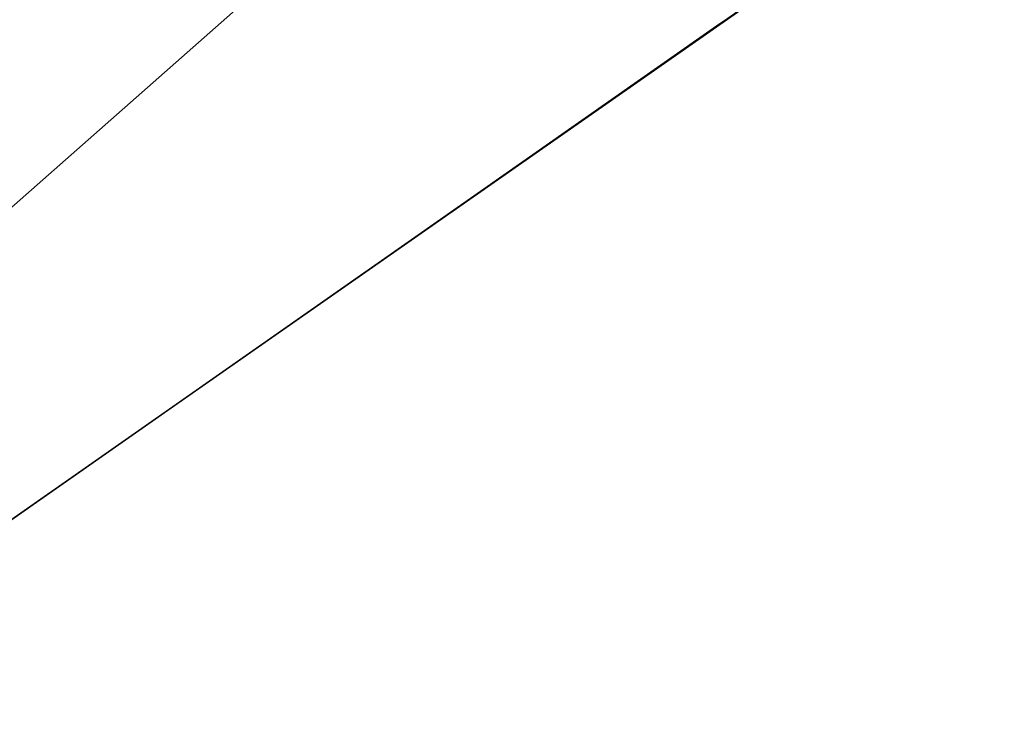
# Model space of a CAD drawing. Header units: metres. Extents: x 209848 to 209928, y 1182430 to 1182563.
# Tile 1040 of 1056: x 209854.021 to 209854.274, y 1182507.04 to 1182507.22. Entities that reach past the tile are written whole.
import ezdxf

# ---------------------------------------------------------------- set-up
doc = ezdxf.new("R2010")
doc.units = ezdxf.units.M
doc.header["$MEASUREMENT"] = 0
doc.linetypes.add('DGN Style 2', pattern=[15.036391, 9.021834, -6.014556])
doc.layers.get('0').update_dxf_attribs({"color": 254})

# ---------------------------------------------------------------- blocks, each defined once
blk = doc.blocks.new('ATTEMP')
at = {"color": 5, "linetype": 'Continuous', "flags": 128}
for points in [[(-6.16504, 7.82024), (-5.96117, 8.00089), (-5.75744, 8.18061), (-5.55388, 8.35942), (-5.3505, 8.53739), (-5.14733, 8.71456), (-4.94436, 8.89096), (-4.74162, 9.06663), (-4.53911, 9.24162), (-4.33683, 9.41596), (-4.13479, 9.58969), (-3.93299, 9.76285), (-3.73144, 9.93546), (-3.53012, 10.10755), (-3.32904, 10.27916), (-3.1282, 10.45031), (-2.92759, 10.62103), (-2.7272, 10.79134), (-2.52704, 10.96127), (-2.3271, 11.13084)], [(-6.12482, 7.8181), (-5.89239, 7.99121), (-5.65488, 8.15765), (-5.41251, 8.31724), (-5.17812, 8.46542), (-4.94507, 8.61166), (-4.71223, 8.75682), (-4.47963, 8.90093), (-4.2473, 9.04406), (-4.01526, 9.18626), (-3.78353, 9.32757), (-3.55212, 9.46805), (-3.32104, 9.60773), (-3.09031, 9.74667), (-2.85991, 9.88491), (-2.62986, 10.02249), (-2.40016, 10.15945), (-2.1708, 10.29582), (-1.94177, 10.43165), (-1.71309, 10.56695), (-1.48473, 10.70178), (-1.2567, 10.83615), (-1.02899, 10.97009), (-0.80158, 11.10363)], [(-6.11583, 7.82499), (-5.8829, 7.99805), (-5.6449, 8.16442), (-5.40203, 8.32392), (-5.15449, 8.4764), (-4.90248, 8.62171), (-4.64622, 8.75972), (-4.38591, 8.89028), (-4.12179, 9.01326), (-3.85543, 9.12803), (-3.5998, 9.23394), (-3.34451, 9.33869), (-3.08957, 9.44234), (-2.83502, 9.54495), (-2.5809, 9.64657), (-2.3272, 9.74726), (-2.07395, 9.84708), (-1.82116, 9.94607)], [(-6.11783, 7.82346), (-5.88501, 7.99653), (-5.64712, 8.16291), (-5.40436, 8.32243), (-5.15693, 8.47494), (-4.90503, 8.62029), (-4.64888, 8.75833), (-4.38869, 8.88893), (-4.12468, 9.01197), (-3.85708, 9.12731), (-3.58611, 9.23484), (-3.31201, 9.33447), (-3.035, 9.42607), (-2.75533, 9.50958), (-2.47324, 9.58489), (-2.18898, 9.65193), (-1.90278, 9.71064)], [(-6.12063, 7.82131), (-5.88796, 7.9944), (-5.65023, 8.16081), (-5.40762, 8.32036), (-5.16035, 8.4729), (-4.90861, 8.6183), (-4.65261, 8.75639), (-4.39258, 8.88705), (-4.12872, 9.01015), (-3.86128, 9.12557), (-3.59046, 9.23319), (-3.31651, 9.3329), (-3.03966, 9.42461), (-2.76014, 9.50822), (-2.4782, 9.58365), (-2.19407, 9.65081), (-1.90801, 9.70964)], [(-6.12482, 7.8181), (-5.89239, 7.99121), (-5.65488, 8.15765), (-5.41251, 8.31724), (-5.16546, 8.46985), (-4.91396, 8.61531), (-4.6582, 8.75348), (-4.3984, 8.88423), (-4.13478, 9.00743), (-3.86756, 9.12296), (-3.59698, 9.2307), (-3.32326, 9.33055), (-3.04663, 9.42241), (-2.76734, 9.50618), (-2.48561, 9.58177), (-2.20171, 9.64912), (-1.91586, 9.70815), (-1.62832, 9.75879)], [(-6.12482, 7.8181), (-5.89239, 7.99121), (-5.65488, 8.15765), (-5.41251, 8.31724), (-5.16546, 8.46985), (-4.91396, 8.61531), (-4.6582, 8.75348), (-4.3984, 8.88423), (-4.13478, 9.00743), (-3.86756, 9.12296), (-3.59698, 9.2307), (-3.32326, 9.33055), (-3.04663, 9.42241), (-2.76734, 9.50618), (-2.48561, 9.58177), (-2.20171, 9.64912), (-1.91586, 9.70815), (-1.62832, 9.75879)]]:
    blk.add_lwpolyline(points, dxfattribs=at)

msp = doc.modelspace()

# ---------------------------------------------------------------- block references
at = {"color": 1, "linetype": 'DGN Style 2'}
msp.add_blockref('ATTEMP', (209859.85591, 1182499.06107), dxfattribs=at)

doc.saveas('drawing.dxf')
